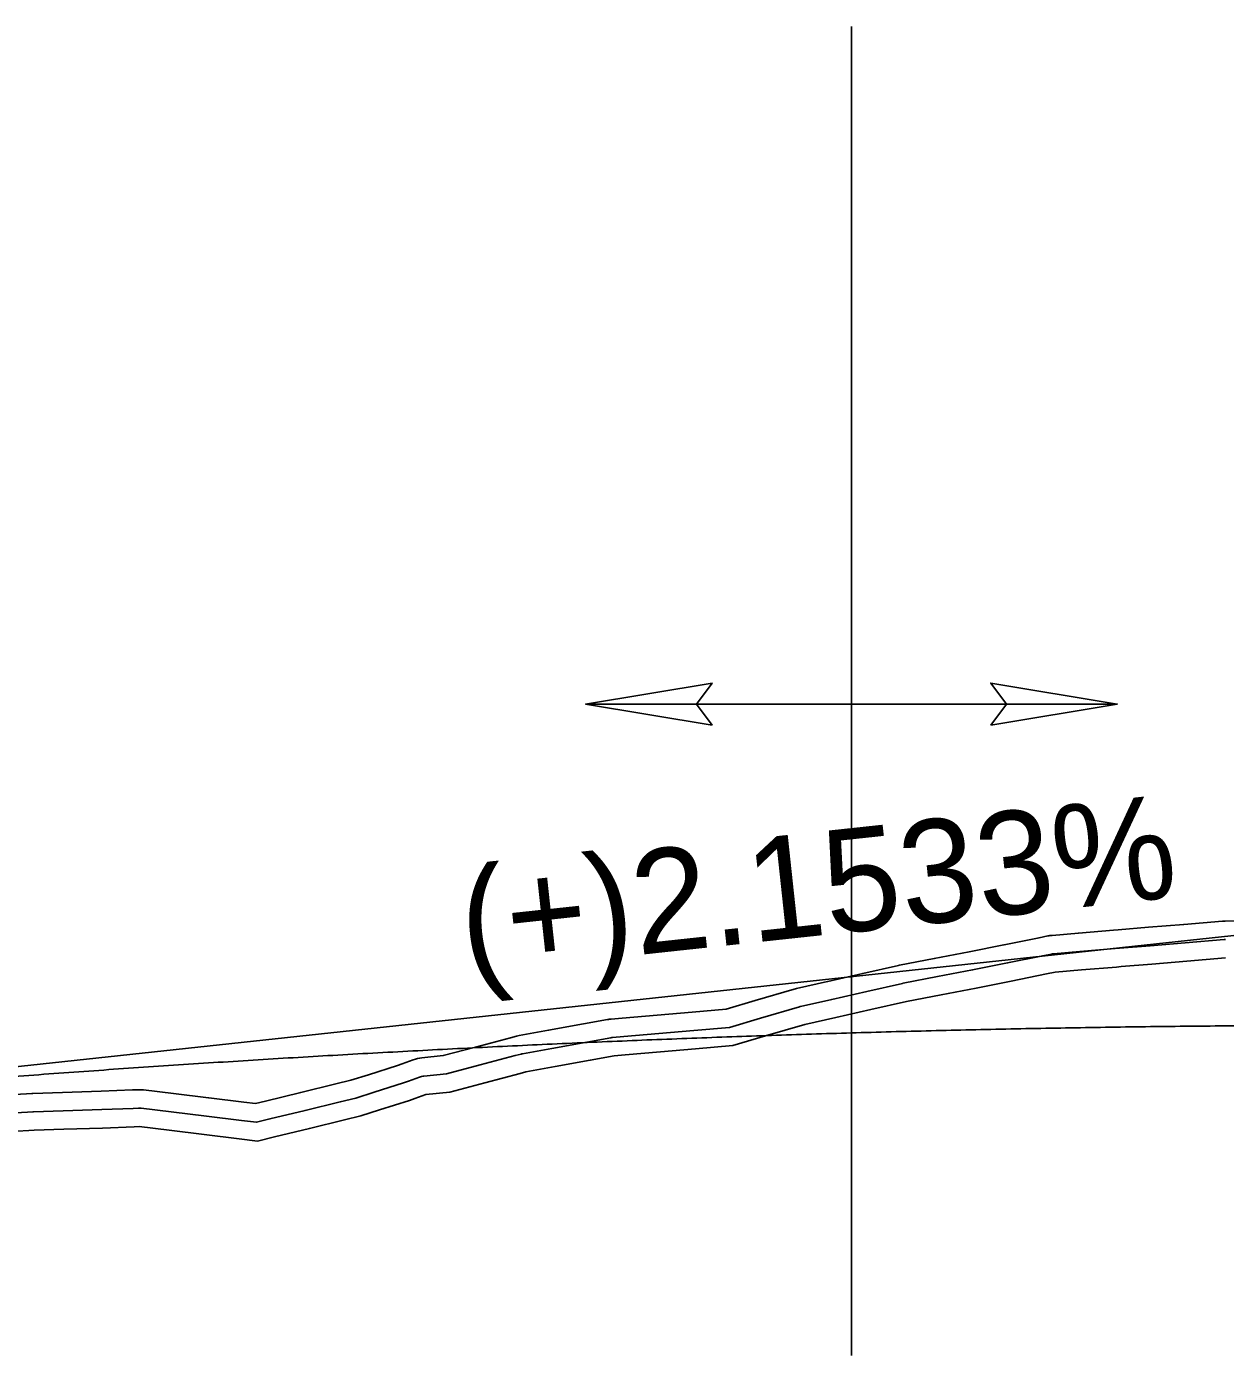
# Model space of a CAD drawing. Extents: x 1625686 to 1640492, y 1161393 to 1175642.
# Drawn here: x 1631135.3 to 1631216.5, y 1175008.8 to 1175098.7 of the extents above; entities that cross this region are included whole.
import ezdxf

# ---------------------------------------------------------------- set-up
doc = ezdxf.new("R2010")
doc.units = 0
for name, color, linetype in [('Exist Vertical Profile Ground Line', 7, 'Continuous'), ('Prop Plan Preparation Crest', 7, 'Continuous'), ('Prop Vertical Profile Grade', 7, 'Continuous'), ('Prop Vertical Profile Grade Label', 7, 'Continuous'), ('Prop VPI Label', 7, 'Continuous'), ('Scratch_Level_1', 7, 'Continuous'), ('Scratch_Level_5', 7, 'Continuous')]:
    doc.layers.add(name, color=color, linetype=linetype)

msp = doc.modelspace()

# ---------------------------------------------------------------- linework, layer by layer
at = {"layer": 'Exist Vertical Profile Ground Line'}
msp.add_lwpolyline([(1631133.099, 1175023.874), (1631135.475, 1175024.013), (1631135.835, 1175024.034), (1631137.851, 1175024.1), (1631140.46, 1175024.184), (1631142.604, 1175024.267), (1631142.946, 1175024.28), (1631144.98, 1175024.042), (1631147.356, 1175023.756), (1631149.732, 1175023.463), (1631150.974, 1175023.305), (1631152.108, 1175023.583), (1631154.485, 1175024.162), (1631156.861, 1175024.738), (1631157.966, 1175025.005), (1631159.237, 1175025.412), (1631161.251, 1175026.057), (1631161.613, 1175026.187), (1631162.356, 1175026.454), (1631163.989, 1175026.619), (1631166.365, 1175027.251), (1631168.742, 1175027.881), (1631169.133, 1175027.984), (1631171.118, 1175028.344), (1631173.494, 1175028.775), (1631175.121, 1175029.071), (1631175.87, 1175029.135), (1631178.246, 1175029.34), (1631180.622, 1175029.546), (1631183.158, 1175029.766), (1631185.375, 1175030.417), (1631188.017, 1175031.193), (1631190.127, 1175031.672), (1631192.503, 1175032.211), (1631194.912, 1175032.756), (1631197.256, 1175033.203), (1631199.632, 1175033.657), (1631202.008, 1175034.137), (1631204.384, 1175034.616), (1631204.974, 1175034.734), (1631206.76, 1175034.884), (1631209.137, 1175035.082), (1631209.449, 1175035.108), (1631211.513, 1175035.28), (1631213.889, 1175035.478), (1631216.518, 1175035.695)], dxfattribs=at)
at = {"layer": 'Prop Plan Preparation Crest'}
for p, q in [((1631191.184, 1175008.793), (1631191.184, 1175098.742)), ((1631191.183, 1175052.88), (1631173.183, 1175052.88)), ((1631191.184, 1175052.88), (1631209.184, 1175052.88))]:
    msp.add_line(p, q, dxfattribs=at)
for points in [[(1631181.749, 1175051.454), (1631173.183, 1175052.88), (1631181.749, 1175054.305), (1631180.683, 1175052.88)], [(1631200.618, 1175051.454), (1631209.184, 1175052.88), (1631200.618, 1175054.305), (1631201.684, 1175052.88)]]:
    msp.add_lwpolyline(points, close=True, dxfattribs=at)
at = {"layer": 'Prop Vertical Profile Grade'}
msp.add_spline([(1631094.314, 1175024.002), (1631099.714, 1175024.571), (1631105.114, 1175025.117), (1631110.514, 1175025.639), (1631115.914, 1175026.138), (1631121.314, 1175026.613), (1631126.714, 1175027.064), (1631132.114, 1175027.492), (1631137.514, 1175027.896), (1631142.914, 1175028.276), (1631148.314, 1175028.633), (1631153.714, 1175028.966), (1631159.114, 1175029.275), (1631164.514, 1175029.56), (1631169.914, 1175029.822), (1631175.314, 1175030.061), (1631180.714, 1175030.275), (1631186.114, 1175030.466), (1631191.514, 1175030.634), (1631196.914, 1175030.777), (1631202.314, 1175030.898), (1631207.714, 1175030.994), (1631213.114, 1175031.067), (1631218.514, 1175031.116), (1631223.914, 1175031.141), (1631229.314, 1175031.143), (1631234.714, 1175031.121), (1631240.114, 1175031.075), (1631245.514, 1175031.006), (1631250.914, 1175030.913), (1631256.314, 1175030.796), (1631261.714, 1175030.656), (1631267.114, 1175030.492), (1631272.514, 1175030.305), (1631277.914, 1175030.093), (1631283.314, 1175029.859), (1631288.714, 1175029.6), (1631294.114, 1175029.318), (1631299.514, 1175029.012), (1631304.914, 1175028.682), (1631310.314, 1175028.329), (1631315.714, 1175027.952), (1631321.114, 1175027.552), (1631326.514, 1175027.128), (1631331.914, 1175026.68), (1631337.314, 1175026.208), (1631342.714, 1175025.713), (1631348.114, 1175025.194), (1631353.514, 1175024.652), (1631358.914, 1175024.086), (1631364.314, 1175023.496)], degree=3, dxfattribs=at)
at = {"layer": 'Prop VPI Label'}
msp.add_line((1631094.314, 1175024.002), (1631226.58, 1175038.242), dxfattribs=at)
at = {"layer": 'Scratch_Level_1'}
for p, q in [((1631206.553, 1175037.375), (1631208.929, 1175037.573)), ((1631211.306, 1175037.772), (1631213.682, 1175037.969)), ((1631213.683, 1175037.969), (1631216.312, 1175038.186)), ((1631216.498, 1175038.195), (1631218.622, 1175038.211)), ((1631201.514, 1175036.587), (1631203.89, 1175037.066)), ((1631203.891, 1175037.066), (1631204.481, 1175037.185)), ((1631204.765, 1175037.225), (1631206.552, 1175037.375)), ((1631211.409, 1175036.526), (1631213.785, 1175036.723)), ((1631213.786, 1175036.723), (1631216.415, 1175036.941)), ((1631201.761, 1175035.362), (1631204.137, 1175035.841)), ((1631204.138, 1175035.841), (1631204.727, 1175035.96)), ((1631204.869, 1175035.98), (1631206.656, 1175036.129)), ((1631206.657, 1175036.129), (1631209.033, 1175036.327)), ((1631191.952, 1175034.649), (1631194.36, 1175035.194)), ((1631187.464, 1175033.631), (1631189.573, 1175034.11)), ((1631189.574, 1175034.11), (1631191.951, 1175034.649)), ((1631192.228, 1175033.43), (1631194.636, 1175033.975)), ((1631184.671, 1175032.816), (1631187.313, 1175033.592)), ((1631189.851, 1175032.891), (1631192.227, 1175033.43)), ((1631185.023, 1175031.617), (1631187.665, 1175032.392)), ((1631187.74, 1175032.412), (1631189.85, 1175032.891)), ((1631165.725, 1175029.668), (1631168.101, 1175030.298)), ((1631168.103, 1175030.298), (1631168.494, 1175030.401)), ((1631160.767, 1175028.54), (1631161.51, 1175028.807)), ((1631166.045, 1175028.459), (1631168.421, 1175029.089)), ((1631168.422, 1175029.09), (1631168.813, 1175029.193)), ((1631161.19, 1175027.364), (1631161.933, 1175027.631)), ((1631142.509, 1175026.765), (1631142.852, 1175026.778)), ((1631143.237, 1175026.763), (1631145.27, 1175026.525)), ((1631153.895, 1175026.591), (1631156.271, 1175027.168)), ((1631132.953, 1175026.37), (1631135.329, 1175026.508)), ((1631135.331, 1175026.509), (1631135.691, 1175026.529)), ((1631135.753, 1175026.532), (1631137.769, 1175026.599)), ((1631145.278, 1175026.524), (1631147.655, 1175026.238)), ((1631147.663, 1175026.237), (1631150.039, 1175025.944)), ((1631151.516, 1175026.012), (1631153.893, 1175026.591)), ((1631154.19, 1175025.376), (1631156.566, 1175025.953)), ((1631133.026, 1175025.122), (1631135.402, 1175025.261)), ((1631135.403, 1175025.261), (1631135.763, 1175025.281)), ((1631135.794, 1175025.283), (1631137.81, 1175025.35)), ((1631142.556, 1175025.516), (1631142.899, 1175025.529)), ((1631143.092, 1175025.522), (1631145.125, 1175025.284)), ((1631145.129, 1175025.283), (1631147.505, 1175024.997)), ((1631147.509, 1175024.997), (1631149.885, 1175024.703)), ((1631151.812, 1175024.797), (1631154.189, 1175025.376))]:
    msp.add_line(p, q, dxfattribs=at)
for points in [[(1631208.93, 1175037.573), (1631209.242, 1175037.599), (1631211.305, 1175037.771)], [(1631194.444, 1175035.212), (1631196.787, 1175035.658), (1631199.15, 1175036.11), (1631201.513, 1175036.587)], [(1631209.033, 1175036.327), (1631209.345, 1175036.353), (1631211.409, 1175036.526)], [(1631194.678, 1175033.984), (1631197.021, 1175034.431), (1631199.391, 1175034.883), (1631201.761, 1175035.362)], [(1631174.907, 1175031.561), (1631175.655, 1175031.626), (1631178.031, 1175031.831), (1631180.407, 1175032.037), (1631182.693, 1175032.235), (1631184.67, 1175032.816)], [(1631168.687, 1175030.444), (1631170.672, 1175030.804), (1631173.047, 1175031.235), (1631174.674, 1175031.53)], [(1631175.014, 1175030.316), (1631175.763, 1175030.381), (1631178.139, 1175030.586), (1631180.515, 1175030.792), (1631182.926, 1175031.001), (1631185.023, 1175031.617)], [(1631168.91, 1175029.214), (1631170.895, 1175029.574), (1631173.271, 1175030.005), (1631174.898, 1175030.301)], [(1631162.104, 1175028.942), (1631163.54, 1175029.087), (1631165.723, 1175029.667)], [(1631158.475, 1175027.793), (1631160.447, 1175028.425), (1631160.767, 1175028.54)], [(1631162.23, 1175027.698), (1631163.764, 1175027.853), (1631166.044, 1175028.459)], [(1631156.274, 1175027.168), (1631157.29, 1175027.414), (1631158.474, 1175027.793)], [(1631137.772, 1175026.599), (1631140.372, 1175026.682), (1631142.506, 1175026.765)], [(1631158.856, 1175026.603), (1631160.849, 1175027.241), (1631161.19, 1175027.364)], [(1631150.047, 1175025.943), (1631150.83, 1175025.843), (1631151.514, 1175026.011)], [(1631156.567, 1175025.953), (1631157.628, 1175026.21), (1631158.856, 1175026.603)], [(1631137.811, 1175025.35), (1631140.416, 1175025.433), (1631142.555, 1175025.516)], [(1631149.889, 1175024.703), (1631150.902, 1175024.574), (1631151.811, 1175024.797)]]:
    msp.add_lwpolyline(points, dxfattribs=at)
for centre, radius, start, end in [((1631209.137, 1175035.082), 2.5, 94.73584, 94.76252), ((1631211.513, 1175035.28), 2.5, 94.75176, 94.77861), ((1631213.889, 1175035.478), 2.5, 94.72227, 94.75176), ((1631216.518, 1175035.695), 2.5, 90.45201, 94.72227), ((1631202.008, 1175034.137), 2.5, 101.39697, 101.42031), ((1631204.384, 1175034.616), 2.5, 101.37349, 101.39697), ((1631204.974, 1175034.734), 2.5, 94.78914, 101.37349), ((1631206.76, 1175034.884), 2.5, 94.76252, 94.78914), ((1631211.513, 1175035.28), 1.25, 94.75176, 94.77861), ((1631213.889, 1175035.478), 1.25, 94.72227, 94.75176), ((1631216.518, 1175035.695), 1.25, 90.45201, 94.72227), ((1631204.384, 1175034.616), 1.25, 101.37349, 101.39697), ((1631204.974, 1175034.734), 1.25, 94.78914, 101.37349), ((1631206.76, 1175034.884), 1.25, 94.76252, 94.78914), ((1631209.137, 1175035.082), 1.25, 94.73584, 94.76252), ((1631194.912, 1175032.756), 2.5, 100.78858, 102.74923), ((1631202.008, 1175034.137), 1.25, 101.39697, 101.42031), ((1631190.127, 1175031.672), 2.5, 102.77423, 102.79877), ((1631192.503, 1175032.211), 2.5, 102.74923, 102.77423), ((1631194.912, 1175032.756), 1.25, 100.78858, 102.74923), ((1631188.017, 1175031.193), 2.5, 102.79877, 106.35992), ((1631192.503, 1175032.211), 1.25, 102.74923, 102.77423), ((1631185.375, 1175030.417), 2.5, 106.35992, 106.36926), ((1631188.017, 1175031.193), 1.25, 102.79877, 106.35992), ((1631190.127, 1175031.672), 1.25, 102.77423, 102.79877), ((1631175.121, 1175029.071), 2.5, 94.92766, 100.29836), ((1631185.375, 1175030.417), 1.25, 106.35992, 106.36926), ((1631168.742, 1175027.881), 2.5, 104.80712, 104.84897), ((1631169.133, 1175027.984), 2.5, 100.26331, 104.80712), ((1631175.121, 1175029.071), 1.25, 94.92766, 100.29836), ((1631166.365, 1175027.251), 2.5, 104.84897, 104.89065), ((1631161.613, 1175026.187), 2.5, 109.77832, 109.78384), ((1631162.356, 1175026.454), 2.5, 95.76362, 109.77832), ((1631166.365, 1175027.251), 1.25, 104.84897, 104.89065), ((1631168.742, 1175027.881), 1.25, 104.80712, 104.84897), ((1631169.133, 1175027.984), 1.25, 100.26331, 104.80712), ((1631159.237, 1175025.412), 2.5, 107.75054, 107.76302), ((1631162.356, 1175026.454), 1.25, 95.76362, 109.77832), ((1631142.604, 1175024.267), 2.5, 92.17287, 92.23075), ((1631142.946, 1175024.28), 2.5, 83.32457, 92.17287), ((1631156.861, 1175024.738), 2.5, 103.58268, 103.63951), ((1631161.613, 1175026.187), 1.25, 109.77832, 109.78384), ((1631135.475, 1175024.013), 2.5, 93.30311, 93.34509), ((1631135.835, 1175024.034), 2.5, 91.89731, 93.30311), ((1631137.851, 1175024.1), 2.5, 91.82865, 91.89731), ((1631144.98, 1175024.042), 2.5, 83.14009, 83.32457), ((1631147.356, 1175023.756), 2.5, 82.95583, 83.14009), ((1631149.732, 1175023.463), 2.5, 82.77179, 82.95583), ((1631152.108, 1175023.583), 2.5, 103.69616, 103.75264), ((1631154.485, 1175024.162), 2.5, 103.63951, 103.69616), ((1631156.861, 1175024.738), 1.25, 103.58268, 103.63951), ((1631159.237, 1175025.412), 1.25, 107.75054, 107.76302), ((1631135.475, 1175024.013), 1.25, 93.30311, 93.34509), ((1631135.835, 1175024.034), 1.25, 91.89731, 93.30311), ((1631137.851, 1175024.1), 1.25, 91.82865, 91.89731), ((1631142.604, 1175024.267), 1.25, 92.17287, 92.23075), ((1631142.946, 1175024.28), 1.25, 83.32457, 92.17287), ((1631144.98, 1175024.042), 1.25, 83.14009, 83.32457), ((1631147.356, 1175023.756), 1.25, 82.95583, 83.14009), ((1631154.485, 1175024.162), 1.25, 103.63951, 103.69616), ((1631149.732, 1175023.463), 1.25, 82.77179, 82.95583), ((1631152.108, 1175023.583), 1.25, 103.69616, 103.75264)]:
    msp.add_arc(centre, radius, start, end, dxfattribs=at)
at = {"layer": 'Scratch_Level_5'}
msp.add_lwpolyline([(1631133.099, 1175023.874), (1631135.475, 1175024.013), (1631135.835, 1175024.034), (1631137.851, 1175024.1), (1631140.46, 1175024.184), (1631142.604, 1175024.267), (1631142.946, 1175024.28), (1631144.98, 1175024.042), (1631147.356, 1175023.756), (1631149.732, 1175023.463), (1631150.974, 1175023.305), (1631152.108, 1175023.583), (1631154.485, 1175024.162), (1631156.861, 1175024.738), (1631157.966, 1175025.005), (1631159.237, 1175025.412), (1631161.251, 1175026.057), (1631161.613, 1175026.187), (1631162.356, 1175026.454), (1631163.989, 1175026.619), (1631166.365, 1175027.251), (1631168.742, 1175027.881), (1631169.133, 1175027.984), (1631171.118, 1175028.344), (1631173.494, 1175028.775), (1631175.121, 1175029.071), (1631175.87, 1175029.135), (1631178.246, 1175029.34), (1631180.622, 1175029.546), (1631183.158, 1175029.766), (1631185.375, 1175030.417), (1631188.017, 1175031.193), (1631190.127, 1175031.672), (1631192.503, 1175032.211), (1631194.912, 1175032.756), (1631197.256, 1175033.203), (1631199.632, 1175033.657), (1631202.008, 1175034.137), (1631204.384, 1175034.616), (1631204.974, 1175034.734), (1631206.76, 1175034.884), (1631209.137, 1175035.082), (1631209.449, 1175035.108), (1631211.513, 1175035.28), (1631213.889, 1175035.478), (1631216.518, 1175035.695)], dxfattribs=at)

# ---------------------------------------------------------------- texts
at = {"layer": 'Prop Vertical Profile Grade Label'}
msp.add_text('(+)2.1533%', height=7, rotation=6.14517, dxfattribs=at).set_placement((1631165.061, 1175034.636))

doc.saveas('drawing.dxf')
